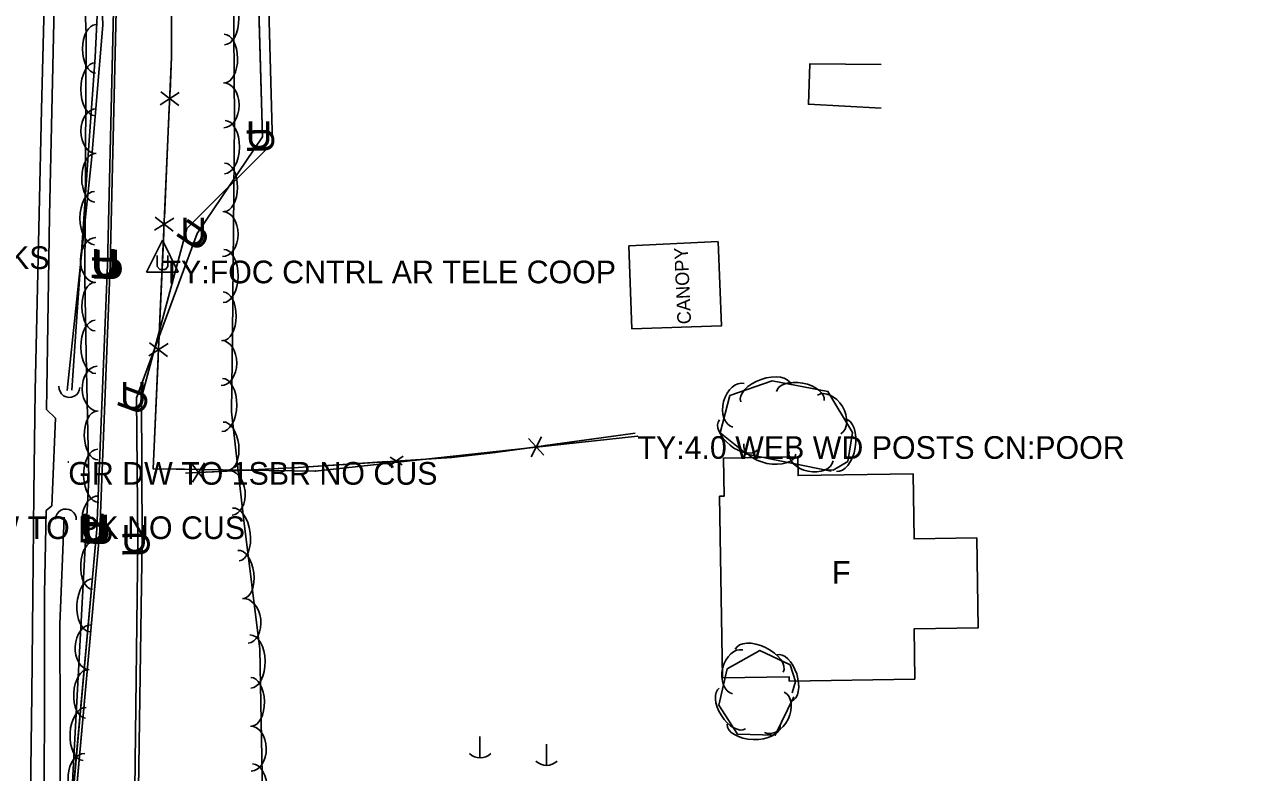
# Model space of a CAD drawing. Extents: x 954793 to 988390, y 1867850 to 1924428.
# Drawn here: x 960991.5 to 961262.1, y 1905142.2 to 1905307 of the extents above; entities that cross this region are included whole.
import ezdxf

# ---------------------------------------------------------------- set-up
doc = ezdxf.new("R2010")
doc.units = 0
for name, color, linetype in [('Default', 7, 'Continuous'), ('S_BUILDING', 7, 'Continuous'), ('S_BUILDING_ANNOT', 7, 'Continuous'), ('S_CROSS_DRAIN', 7, 'Continuous'), ('S_DITCHLINE', 7, 'Continuous'), ('S_EDGE_PAVEMENT', 7, 'Continuous'), ('S_FENCE', 7, 'Continuous'), ('S_FENCE_ANNOT', 7, 'Continuous'), ('S_FIBER_OPTIC_CABLE', 7, 'Continuous'), ('S_MISC_STRUCTURES', 7, 'Continuous'), ('S_MISC_STRUCTURES_ANNOT', 7, 'Continuous'), ('S_MSC_PT_SYM', 7, 'Continuous'), ('S_SHOULDER', 7, 'Continuous'), ('S_STREAM', 7, 'Continuous'), ('S_SURVEY_TEXT_ANNOT', 7, 'Continuous'), ('S_TREE', 7, 'Continuous'), ('S_UNDERGROUND_CABLE', 7, 'Continuous'), ('S_UTILITY_POLE', 7, 'Continuous'), ('S_UTILITY_POLE_ANNOT', 7, 'Continuous'), ('S_UTL_PT_SYM', 7, 'Continuous')]:
    doc.layers.add(name, color=color, linetype=linetype)

msp = doc.modelspace()

# ---------------------------------------------------------------- linework, layer by layer
at = {"layer": 'S_BUILDING'}
msp.add_lwpolyline([(961144.66, 1905203.03), (961145.3, 1905163.03), (961160, 1905163.26), (961160.02, 1905162.3), (961187.71, 1905162.74), (961187.53, 1905173.79), (961201.65, 1905174.02), (961201.34, 1905193.86), (961187.56, 1905193.64), (961187.34, 1905208.01), (961161.97, 1905207.61), (961161.9, 1905211.71), (961145.55, 1905211.45), (961145.68, 1905203.04)], close=True, dxfattribs=at)
at = {"layer": 'S_CROSS_DRAIN'}
for centre, start, end in [((961001.41, 1905227.13), 176.3794, 356.7086), ((961000.63, 1905197.93), 357.648, 177.9772)]:
    msp.add_arc(centre, 2.3, start, end, dxfattribs=at)
at = {"layer": 'S_DITCHLINE'}
for points in [[(961001.93, 1905226.4), (961003.21, 1905244.75), (961004.5, 1905263.11), (961005.78, 1905281.46), (961007.06, 1905299.82), (961008.07, 1905319.75), (961009.08, 1905339.68), (961008.65, 1905352.87), (961008.23, 1905366.05), (961008.19, 1905383.23), (961008.56, 1905403.95), (961008.94, 1905424.68), (961009.31, 1905445.4), (961009.69, 1905466.13), (961011.51, 1905485.76), (961013.34, 1905505.39), (961015.16, 1905525.02), (961016.99, 1905544.65)], [(960999.51, 1905087.77), (960999.45, 1905109.53), (960999.39, 1905131.28), (960999.34, 1905153.03), (960999.28, 1905174.79), (961000.26, 1905198.45)]]:
    msp.add_lwpolyline(points, dxfattribs=at)
at = {"layer": 'S_EDGE_PAVEMENT'}
msp.add_lwpolyline([(960992.87, 1905137.47), (960993.1, 1905159.35), (960993.33, 1905181.22), (960993.6, 1905203.74), (960993.87, 1905226.27), (960994.29, 1905245.84), (960994.72, 1905265.41), (960995.27, 1905288.27), (960995.82, 1905311.13), (960996.49, 1905333.57), (960997.16, 1905356), (960997.89, 1905379.14), (960998.63, 1905402.28), (960999.34, 1905422.24), (961000.04, 1905442.2), (961001.09, 1905462.78), (961002.13, 1905483.36)], dxfattribs=at)
at = {"layer": 'S_FENCE'}
for p, q in [((961023.93, 1905299.89), (961023.78, 1905382.05)), ((961019.87, 1905209.11), (961023.93, 1905299.89)), ((961021.41, 1905289.34), (961025.63, 1905292.02)), ((961025.5, 1905289.15), (961021.54, 1905292.2)), ((961024.26, 1905261.49), (961020.3, 1905264.54)), ((961020.17, 1905261.67), (961024.39, 1905264.35)), ((961018.94, 1905234), (961023.16, 1905236.69)), ((961023.03, 1905233.82), (961019.06, 1905236.87)), ((961105.99, 1905212.11), (961102.59, 1905215.78)), ((961105.43, 1905216.17), (961103.15, 1905211.72)), ((961031.19, 1905210.4), (961028.53, 1905206.16)), ((961074.97, 1905211.85), (961071.9, 1905209.76)), ((961074.74, 1905209.94), (961072.12, 1905211.66)), ((961026.8, 1905209.01), (961019.87, 1905209.11)), ((961031.4, 1905206.31), (961028.33, 1905210.26))]:
    msp.add_line(p, q, dxfattribs=at)
for points in [[(961126.58, 1905216.29), (961055.57, 1905208.6), (961019.87, 1905209.11), (961023.93, 1905299.89), (961023.78, 1905382.05), (961025.11, 1905464.34), (961028.27, 1905546.11), (961068.2, 1905550.28), (961117.07, 1905551.63), (961154.51, 1905551.65)], [(961126.58, 1905216.29), (961055.57, 1905208.6), (961019.87, 1905209.11), (961023.93, 1905299.89), (961023.78, 1905382.05), (961025.11, 1905464.34), (961028.27, 1905546.11), (961068.2, 1905550.28), (961117.07, 1905551.63), (961154.51, 1905551.65)], [(961023.93, 1905299.89), (961023.89, 1905324.15)], [(961023.58, 1905292.11), (961023.93, 1905299.89)], [(961022.35, 1905264.44), (961023.43, 1905288.68)], [(961021.11, 1905236.78), (961022.19, 1905261.01)], [(961019.87, 1905209.11), (961020.96, 1905233.35)], [(961126.08, 1905216.97), (961095.26, 1905212.69)], [(961126.08, 1905216.97), (961106.27, 1905214.22)], [(961102.31, 1905213.67), (961095.26, 1905212.69)], [(961095.29, 1905212.69), (961085.67, 1905211.59), (961051.83, 1905209.41)], [(961071.45, 1905210.67), (961051.83, 1905209.41)], [(961095.29, 1905212.69), (961085.67, 1905211.59), (961075.42, 1905210.93)], [(961026.8, 1905209.01), (961019.87, 1905209.11)], [(961051.83, 1905209.39), (961027, 1905208.14)], [(961027.87, 1905208.18), (961027, 1905208.14)], [(961051.83, 1905209.39), (961031.86, 1905208.38)]]:
    msp.add_lwpolyline(points, dxfattribs=at)
at = {"layer": 'S_FIBER_OPTIC_CABLE'}
for p, q in [((961046.14, 1905280.89), (961043.59, 1905375.15)), ((961027.26, 1905262.09), (961046.14, 1905280.89)), ((961017.28, 1905224.85), (961027.26, 1905262.09)), ((961017.47, 1905193.44), (961017.28, 1905224.85)), ((961016.6, 1905138.53), (961017.47, 1905193.44))]:
    msp.add_line(p, q, dxfattribs=at)
msp.add_lwpolyline([(961026.41, 1904948.64), (961017.37, 1904982.59), (961011.82, 1905055.26), (961016.6, 1905138.53), (961017.47, 1905193.44), (961017.28, 1905224.85), (961027.26, 1905262.09), (961046.14, 1905280.89), (961043.59, 1905375.15), (961039.35, 1905456.04), (961041.72, 1905513.18), (961045.69, 1905529.36), (961064.98, 1905556.23), (961068.35, 1905571.62), (961066.89, 1905584.49), (961064.17, 1905622.21), (961068.8, 1905682.72), (961097.34, 1905766.72), (961110.99, 1905817.56), (961132.89, 1905884.85), (961164.24, 1905971.7), (961188.56, 1906032.16), (961262.11, 1906149.75)], dxfattribs=at)
msp.add_lwpolyline([(961026.41, 1904948.64), (961017.37, 1904982.59), (961011.82, 1905055.26), (961016.6, 1905138.53), (961017.47, 1905193.44), (961017.28, 1905224.85), (961027.26, 1905262.09), (961046.14, 1905280.89), (961043.59, 1905375.15), (961039.35, 1905456.04), (961041.72, 1905513.18), (961045.69, 1905529.36), (961064.98, 1905556.23), (961068.35, 1905571.62), (961066.89, 1905584.49), (961064.17, 1905622.21), (961068.8, 1905682.72), (961097.34, 1905766.72), (961110.99, 1905817.56), (961132.89, 1905884.85), (961164.24, 1905971.7), (961188.56, 1906032.16), (961262.11, 1906149.75)], dxfattribs=at)
at = {"layer": 'S_MISC_STRUCTURES'}
for points in [[(961180.29, 1905288.61), (961164.28, 1905289.44), (961164.6, 1905298.38), (961180.31, 1905298.25)], [(961144.37, 1905259.1), (961145.13, 1905240.63), (961125.37, 1905239.96), (961124.71, 1905258.24), (961144.37, 1905259.2)]]:
    msp.add_lwpolyline(points, dxfattribs=at)
at = {"layer": 'S_MSC_PT_SYM'}
for points in [[(961023.93, 1905299.89), (961023.88, 1905299.89), (961023.93, 1905299.89), (961023.93, 1905299.84), (961023.93, 1905299.89), (961023.98, 1905299.89), (961023.93, 1905299.89), (961023.93, 1905299.94)], [(961023.93, 1905299.89), (961023.88, 1905299.89), (961023.93, 1905299.89), (961023.93, 1905299.84), (961023.93, 1905299.89), (961023.98, 1905299.89), (961023.93, 1905299.89), (961023.93, 1905299.94)], [(961126.58, 1905216.29), (961126.58, 1905216.24), (961126.58, 1905216.29), (961126.63, 1905216.29), (961126.58, 1905216.29), (961126.57, 1905216.34), (961126.58, 1905216.29), (961126.53, 1905216.28)], [(961126.58, 1905216.29), (961126.58, 1905216.24), (961126.58, 1905216.29), (961126.63, 1905216.29), (961126.58, 1905216.29), (961126.57, 1905216.34), (961126.58, 1905216.29), (961126.53, 1905216.28)], [(961001.16, 1905210.59), (961001.16, 1905210.64), (961001.16, 1905210.59), (961001.11, 1905210.59), (961001.16, 1905210.59), (961001.16, 1905210.54), (961001.16, 1905210.59), (961001.21, 1905210.59)], [(961001.16, 1905210.59), (961001.16, 1905210.64), (961001.16, 1905210.59), (961001.11, 1905210.59), (961001.16, 1905210.59), (961001.16, 1905210.54), (961001.16, 1905210.59), (961001.21, 1905210.59)], [(961019.87, 1905209.11), (961019.82, 1905209.12), (961019.87, 1905209.11), (961019.87, 1905209.06), (961019.87, 1905209.11), (961019.92, 1905209.11), (961019.87, 1905209.11), (961019.87, 1905209.16)], [(961019.87, 1905209.11), (961019.82, 1905209.12), (961019.87, 1905209.11), (961019.87, 1905209.06), (961019.87, 1905209.11), (961019.92, 1905209.11), (961019.87, 1905209.11), (961019.87, 1905209.16)], [(961055.57, 1905208.6), (961055.57, 1905208.55), (961055.57, 1905208.6), (961055.62, 1905208.6), (961055.57, 1905208.6), (961055.58, 1905208.65), (961055.57, 1905208.6), (961055.52, 1905208.6)], [(961055.57, 1905208.6), (961055.57, 1905208.55), (961055.57, 1905208.6), (961055.62, 1905208.6), (961055.57, 1905208.6), (961055.58, 1905208.65), (961055.57, 1905208.6), (961055.52, 1905208.6)]]:
    msp.add_lwpolyline(points, close=True, dxfattribs=at)
for points in [[(961023.93, 1905299.89), (961023.93, 1905299.94), (961023.93, 1905299.89), (961023.88, 1905299.89), (961023.93, 1905299.89), (961023.93, 1905299.84), (961023.93, 1905299.89), (961023.98, 1905299.89)], [(961126.58, 1905216.29), (961126.58, 1905216.34), (961126.58, 1905216.29), (961126.53, 1905216.29), (961126.58, 1905216.29), (961126.58, 1905216.24), (961126.58, 1905216.29), (961126.63, 1905216.29)], [(961001.16, 1905210.59), (961001.16, 1905210.64), (961001.16, 1905210.59), (961001.11, 1905210.59), (961001.16, 1905210.59), (961001.16, 1905210.54), (961001.16, 1905210.59), (961001.21, 1905210.59)], [(961019.87, 1905209.11), (961019.87, 1905209.16), (961019.87, 1905209.11), (961019.82, 1905209.11), (961019.87, 1905209.11), (961019.87, 1905209.06), (961019.87, 1905209.11), (961019.92, 1905209.11)], [(961055.57, 1905208.6), (961055.57, 1905208.65), (961055.57, 1905208.6), (961055.52, 1905208.6), (961055.57, 1905208.6), (961055.57, 1905208.55), (961055.57, 1905208.6), (961055.62, 1905208.6)]]:
    msp.add_lwpolyline(points, dxfattribs=at)
at = {"layer": 'S_SHOULDER'}
msp.add_lwpolyline([(960995.82, 1905137.53), (960995.89, 1905159.55), (960995.95, 1905181.58), (960996.32, 1905199.89), (960997.55, 1905200.96), (960998.32, 1905220.27), (960996.39, 1905222.2), (960996.44, 1905226.56), (960996.71, 1905245.72), (960996.99, 1905264.88), (960997.53, 1905287.9), (960998.07, 1905310.92), (960998.8, 1905333.38), (960999.52, 1905355.83), (961000.2, 1905378.94), (961000.88, 1905402.06), (961001.39, 1905422.11), (961001.9, 1905442.15), (961002.98, 1905462.7), (961004.07, 1905483.25)], dxfattribs=at)
at = {"layer": 'S_STREAM'}
msp.add_lwpolyline([(961000.9, 1905226.33), (961006.28, 1905277.11), (961008.74, 1905306.86), (961005.89, 1905382.46)], dxfattribs=at)
at = {"layer": 'S_TREE'}
for points in [[(961045.78, 1905527.59), (961044.75, 1905412.72), (961047.4, 1905366.85), (961044.79, 1905343.61), (961037.57, 1905315.85), (961037.82, 1905285.64), (961037.34, 1905238.61), (961037.15, 1905221.64), (961039.74, 1905198.32), (961043.38, 1905169.31), (961043.98, 1905137.67)], [(960998.62, 1905076.02), (961005.68, 1905206.83), (961005.07, 1905234.31), (961004.84, 1905250.95), (961004.85, 1905264.61), (961005.01, 1905291.01), (961005.1, 1905304.89), (961001.79, 1905383.02), (961001.55, 1905416.67), (961001.33, 1905456.94), (961001.52, 1905465.19), (961002.92, 1905487.67)], [(961169.26, 1905208.55), (961150.67, 1905212.33), (961144.81, 1905217.05), (961146.96, 1905225.24), (961156.27, 1905228.46), (961168.57, 1905226.14), (961174.01, 1905217.13), (961172.93, 1905210.72), (961169.68, 1905208.76), (961168.34, 1905208.87)], [(961161.05, 1905158.83), (961156.94, 1905150.37), (961148.6, 1905150.63), (961144.52, 1905157.01), (961146.38, 1905164.99), (961153.59, 1905169.07), (961160.24, 1905165.86), (961161.4, 1905162.22), (961160.71, 1905159.7)]]:
    msp.add_lwpolyline(points, dxfattribs=at)
for centre, major_axis, ratio in [((961035.51, 1905308.41), (-0.05, 5.87), 0.55008), ((961007.2, 1905301.66), (-0.04, -5.35), 0.540699), ((961035.58, 1905299.54), (-0.05, 5.35), 0.540699), ((961007.14, 1905292.79), (-0.04, -5.87), 0.55008), ((961035.41, 1905289.23), (-0.04, 4.96), 0.685311), ((961007.34, 1905283.53), (-0.03, -4.96), 0.685311), ((961035.64, 1905280.02), (0.06, 5.87), 0.55008), ((961007.02, 1905273.23), (-0.03, -5.35), 0.540699), ((961035.55, 1905271.15), (0.05, 5.35), 0.540699), ((961006.97, 1905264.37), (0, -5.87), 0.55008), ((961035.19, 1905260.85), (0.05, 4.96), 0.685311), ((961007.23, 1905255.11), (0, -4.96), 0.685311), ((961035.35, 1905251.59), (0.06, 5.87), 0.55008), ((961007.05, 1905244.84), (0.07, -5.35), 0.540699), ((961035.26, 1905242.72), (0.05, 5.35), 0.540699), ((961007.17, 1905235.97), (0.08, -5.87), 0.55008), ((961034.89, 1905232.42), (0.06, 4.96), 0.685311), ((961007.62, 1905226.74), (0.11, -4.95), 0.685311), ((961154.9, 1905225.75), (-5.55, -1.92), 0.55008), ((961035.05, 1905223.16), (0.07, 5.87), 0.55008), ((961148.86, 1905223.1), (-1.26, -4.79), 0.685311), ((961162.45, 1905225.14), (-5.25, 0.99), 0.540699), ((961168.84, 1905221.08), (-2.56, 4.24), 0.685311), ((961007.59, 1905216.43), (0.12, -5.35), 0.540699), ((961035.85, 1905214.08), (-0.59, 5.31), 0.540699), ((961148.8, 1905216.56), (4.16, -3.36), 0.540699), ((961171.39, 1905214.32), (0.97, 5.79), 0.55008), ((961007.78, 1905207.57), (0.13, -5.87), 0.55008), ((961155.76, 1905213.46), (5.75, -1.17), 0.55008), ((961164.88, 1905211.87), (4.86, -0.99), 0.685311), ((961036.73, 1905203.81), (-0.55, 4.93), 0.685311), ((961007.6, 1905198.15), (-0.27, -4.95), 0.685311), ((961038.06, 1905194.61), (-0.73, 5.82), 0.55008), ((961006.78, 1905187.87), (-0.29, -5.34), 0.540699), ((961039.17, 1905185.81), (-0.67, 5.3), 0.540699), ((961006.3, 1905179.02), (-0.32, -5.86), 0.55008), ((961040.19, 1905175.56), (-0.62, 4.92), 0.685311), ((961006.06, 1905169.76), (-0.27, -4.95), 0.685311), ((961041.31, 1905166.61), (-0.11, 5.87), 0.55008), ((961153.43, 1905166.79), (-5.28, 2.55), 0.55008), ((961148.67, 1905164.33), (-1.13, -4.83), 0.685311), ((961158.93, 1905162.99), (-1.63, 5.09), 0.540699), ((961005.25, 1905159.48), (-0.29, -5.34), 0.540699), ((961041.48, 1905157.74), (-0.1, 5.35), 0.540699), ((961147.51, 1905156.27), (2.88, -4.5), 0.540699), ((961156.74, 1905155.41), (2.17, 4.46), 0.685311), ((961004.77, 1905150.63), (-0.32, -5.86), 0.55008), ((961041.41, 1905147.43), (-0.09, 4.95), 0.685311), ((961152.2, 1905152.64), (5.87, -0.19), 0.55008), ((961004.53, 1905141.37), (-0.27, -4.95), 0.685311), ((961041.85, 1905138.18), (-0.11, 5.87), 0.55008)]:
    msp.add_ellipse(centre, major_axis=major_axis, ratio=ratio, start_param=3.141593, end_param=6.283185, dxfattribs=at)
at = {"layer": 'S_UNDERGROUND_CABLE'}
for p, q in [((961043.95, 1905282.26), (961041.24, 1905375.94)), ((961009.84, 1905254.08), (961011.9, 1905344.41)), ((961010.36, 1905253.95), (961012.53, 1905344.23)), ((961029.53, 1905260.97), (961043.95, 1905282.26)), ((961016.22, 1905224.76), (961029.53, 1905260.97)), ((961021.93, 1905259.52), (961018.4, 1905252.43)), ((961021.93, 1905259.52), (961025.41, 1905252.43)), ((961007.43, 1905195.77), (961009.84, 1905254.08)), ((961008.14, 1905195.51), (961010.36, 1905253.95)), ((961020.73, 1905253.67), (961020.73, 1905256.11)), ((961021.35, 1905253.01), (961020.73, 1905253.67)), ((961023.09, 1905253.67), (961022.55, 1905253.01)), ((961023.09, 1905256.11), (961023.09, 1905253.67)), ((961018.4, 1905252.43), (961025.41, 1905252.43)), ((961022.55, 1905253.01), (961021.35, 1905253.01)), ((961016.52, 1905193.25), (961016.22, 1905224.76)), ((961001.9, 1905134.04), (961007.43, 1905195.77)), ((961002.59, 1905134.18), (961008.14, 1905195.51)), ((961015.86, 1905138.39), (961016.52, 1905193.25))]:
    msp.add_line(p, q, dxfattribs=at)
for points in [[(961017.86, 1904908.46), (961015.89, 1904941.51), (961005.94, 1904974.06), (960999.55, 1905055.88), (961001.9, 1905134.04), (961007.43, 1905195.77), (961009.84, 1905254.08), (961011.9, 1905344.41), (961013.82, 1905431.57), (961016.12, 1905461.56), (961020.88, 1905544.24), (961037.02, 1905625.36), (961046.38, 1905663.74), (961054.04, 1905678.82), (961068.03, 1905730.24), (961081.99, 1905759.22), (961099.97, 1905821.21), (961122.68, 1905896.29), (961150.18, 1905978.74), (961170.9, 1906041.6), (961202.06, 1906097.64), (961216.09, 1906117.43), (961239.65, 1906156.81)], [(961017.86, 1904908.46), (961015.89, 1904941.51), (961005.94, 1904974.06), (960999.55, 1905055.88), (961001.9, 1905134.04), (961007.43, 1905195.77), (961009.84, 1905254.08), (961011.9, 1905344.41), (961013.82, 1905431.57), (961016.12, 1905461.56), (961020.88, 1905544.24), (961037.02, 1905625.36), (961046.38, 1905663.74), (961054.04, 1905678.82), (961068.03, 1905730.24), (961081.99, 1905759.22), (961099.97, 1905821.21), (961122.68, 1905896.29), (961150.18, 1905978.74), (961170.9, 1906041.6), (961202.06, 1906097.64), (961216.09, 1906117.43), (961239.65, 1906156.81)], [(961018.52, 1904908.24), (961016.25, 1904941.65), (961006.41, 1904974.08), (961000.09, 1905055.79), (961002.59, 1905134.18), (961008.14, 1905195.51), (961010.36, 1905253.95), (961012.53, 1905344.23), (961014.31, 1905431.55), (961016.78, 1905461.41), (961021.24, 1905543.94), (961037.47, 1905625.32), (961046.9, 1905663.52), (961054.5, 1905678.7), (961068.53, 1905729.92), (961082.6, 1905758.89), (961100.34, 1905821.14), (961122.94, 1905896.13), (961151.05, 1905978.44), (961171.49, 1906041.57), (961202.63, 1906097.75), (961216.73, 1906116.83), (961239.63, 1906156.77)], [(961018.52, 1904908.24), (961016.25, 1904941.65), (961006.41, 1904974.08), (961000.09, 1905055.79), (961002.59, 1905134.18), (961008.14, 1905195.51), (961010.36, 1905253.95), (961012.53, 1905344.23), (961014.31, 1905431.55), (961016.78, 1905461.41), (961021.24, 1905543.94), (961037.47, 1905625.32), (961046.9, 1905663.52), (961054.5, 1905678.7), (961068.53, 1905729.92), (961082.6, 1905758.89), (961100.34, 1905821.14), (961122.94, 1905896.13), (961151.05, 1905978.44), (961171.49, 1906041.57), (961202.63, 1906097.75), (961216.73, 1906116.83), (961239.63, 1906156.77)], [(961028.05, 1904906.78), (961025.65, 1904948.78), (961016.66, 1904982.64), (961010.84, 1905055.29), (961015.86, 1905138.39), (961016.52, 1905193.25), (961016.22, 1905224.76), (961029.53, 1905260.97), (961043.95, 1905282.26), (961041.24, 1905375.94), (961038.64, 1905456.09), (961041.56, 1905512.77), (961045.42, 1905527.04), (961065.61, 1905555.96), (961067.77, 1905571.88), (961067.52, 1905584.47), (961064.42, 1905622.13), (961064.15, 1905656.23), (961061.52, 1905658.17)], [(961028.05, 1904906.78), (961025.65, 1904948.78), (961016.66, 1904982.64), (961010.84, 1905055.29), (961015.86, 1905138.39), (961016.52, 1905193.25), (961016.22, 1905224.76), (961029.53, 1905260.97), (961043.95, 1905282.26), (961041.24, 1905375.94), (961038.64, 1905456.09), (961041.56, 1905512.77), (961045.42, 1905527.04), (961065.61, 1905555.96), (961067.77, 1905571.88), (961067.52, 1905584.47), (961064.42, 1905622.13), (961064.15, 1905656.23), (961061.52, 1905658.17)]]:
    msp.add_lwpolyline(points, dxfattribs=at)
at = {"layer": 'S_UTILITY_POLE'}
for p, q in [((961091.86, 1905150.09), (961091.86, 1905145.37)), ((961106.51, 1905148.43), (961106.51, 1905143.71))]:
    msp.add_line(p, q, dxfattribs=at)
for centre in [(961091.92, 1905148.79), (961106.57, 1905147.13)]:
    msp.add_arc(centre, 3.41, 226.3972, 313.6028, dxfattribs=at)
at = {"layer": 'S_UTL_PT_SYM'}
for points in [[(961046.14, 1905280.89), (961046.09, 1905280.89), (961046.14, 1905280.89), (961046.14, 1905280.84), (961046.14, 1905280.89), (961046.19, 1905280.89), (961046.14, 1905280.89), (961046.13, 1905280.94)], [(961046.14, 1905280.89), (961046.09, 1905280.89), (961046.14, 1905280.89), (961046.14, 1905280.84), (961046.14, 1905280.89), (961046.19, 1905280.89), (961046.14, 1905280.89), (961046.13, 1905280.94)], [(961027.26, 1905262.09), (961027.22, 1905262.13), (961027.26, 1905262.09), (961027.22, 1905262.06), (961027.26, 1905262.09), (961027.29, 1905262.06), (961027.26, 1905262.09), (961027.29, 1905262.13)], [(961027.26, 1905262.09), (961027.22, 1905262.13), (961027.26, 1905262.09), (961027.22, 1905262.06), (961027.26, 1905262.09), (961027.29, 1905262.06), (961027.26, 1905262.09), (961027.29, 1905262.13)], [(961017.28, 1905224.85), (961017.23, 1905224.86), (961017.28, 1905224.85), (961017.26, 1905224.8), (961017.28, 1905224.85), (961017.33, 1905224.84), (961017.28, 1905224.85), (961017.29, 1905224.9)], [(961017.28, 1905224.85), (961017.23, 1905224.86), (961017.28, 1905224.85), (961017.26, 1905224.8), (961017.28, 1905224.85), (961017.33, 1905224.84), (961017.28, 1905224.85), (961017.29, 1905224.9)], [(961017.47, 1905193.44), (961017.42, 1905193.44), (961017.47, 1905193.44), (961017.47, 1905193.39), (961017.47, 1905193.44), (961017.52, 1905193.44), (961017.47, 1905193.44), (961017.47, 1905193.49)], [(961017.47, 1905193.44), (961017.42, 1905193.44), (961017.47, 1905193.44), (961017.47, 1905193.39), (961017.47, 1905193.44), (961017.52, 1905193.44), (961017.47, 1905193.44), (961017.47, 1905193.49)]]:
    msp.add_lwpolyline(points, close=True, dxfattribs=at)
for points in [[(961046.14, 1905280.89), (961046.14, 1905280.94), (961046.14, 1905280.89), (961046.09, 1905280.89), (961046.14, 1905280.89), (961046.14, 1905280.84), (961046.14, 1905280.89), (961046.19, 1905280.89)], [(961027.26, 1905262.09), (961027.26, 1905262.14), (961027.26, 1905262.09), (961027.21, 1905262.09), (961027.26, 1905262.09), (961027.26, 1905262.04), (961027.26, 1905262.09), (961027.31, 1905262.09)], [(961017.28, 1905224.85), (961017.28, 1905224.9), (961017.28, 1905224.85), (961017.23, 1905224.85), (961017.28, 1905224.85), (961017.28, 1905224.8), (961017.28, 1905224.85), (961017.33, 1905224.85)], [(961017.47, 1905193.44), (961017.47, 1905193.49), (961017.47, 1905193.44), (961017.42, 1905193.44), (961017.47, 1905193.44), (961017.47, 1905193.39), (961017.47, 1905193.44), (961017.52, 1905193.44)]]:
    msp.add_lwpolyline(points, dxfattribs=at)

# ---------------------------------------------------------------- texts
at = {"layer": 'Default'}
for rotation, p in [(91.6571, (961046.6, 1905278.7)), (360, (961040.32, 1905279.71)), (55.8803, (961029.6, 1905256.54)), (360, (961025.9, 1905258.43)), (360, (961006.21, 1905251.54)), (360, (961006.73, 1905251.41)), (88.6953, (961012.3, 1905250.4)), (88.6275, (961012.82, 1905250.26)), (69.8221, (961017.36, 1905220.48)), (360, (961012.59, 1905222.22)), (87.6354, (961009.82, 1905192.04)), (360, (961003.8, 1905193.22)), (87.8245, (961010.55, 1905191.79)), (360, (961004.51, 1905192.96)), (90.5472, (961019.1, 1905189.64)), (360, (961012.89, 1905190.7))]:
    msp.add_text('U', height=6, rotation=rotation, dxfattribs=at).set_placement(p)
at = {"layer": 'S_BUILDING_ANNOT'}
msp.add_text('F', height=5, dxfattribs=at).set_placement((961169.46, 1905183.75))
at = {"layer": 'S_FENCE_ANNOT'}
msp.add_text('TY:4.0 WEB WD POSTS CN:POOR', height=5, dxfattribs=at).set_placement((961126.58, 1905211.29))
at = {"layer": 'S_MISC_STRUCTURES_ANNOT'}
msp.add_text('CANOPY', height=3, rotation=92.6074, dxfattribs=at).set_placement((961138.42, 1905241.03))
at = {"layer": 'S_SURVEY_TEXT_ANNOT'}
for s, p in [('GR DW TO PROPANE TANKS', (960904.16, 1905253.14)), ('GR DW TO 1SBR NO CUS', (961001.16, 1905205.59)), ('ASPH DW TO PK NO CUS', (960959.13, 1905193.61))]:
    msp.add_text(s, height=5, dxfattribs=at).set_placement(p)
at = {"layer": 'S_UTILITY_POLE_ANNOT'}
msp.add_text('TY:FOC CNTRL AR TELE COOP', height=5, dxfattribs=at).set_placement((961021.93, 1905249.99))

doc.saveas('drawing.dxf')
